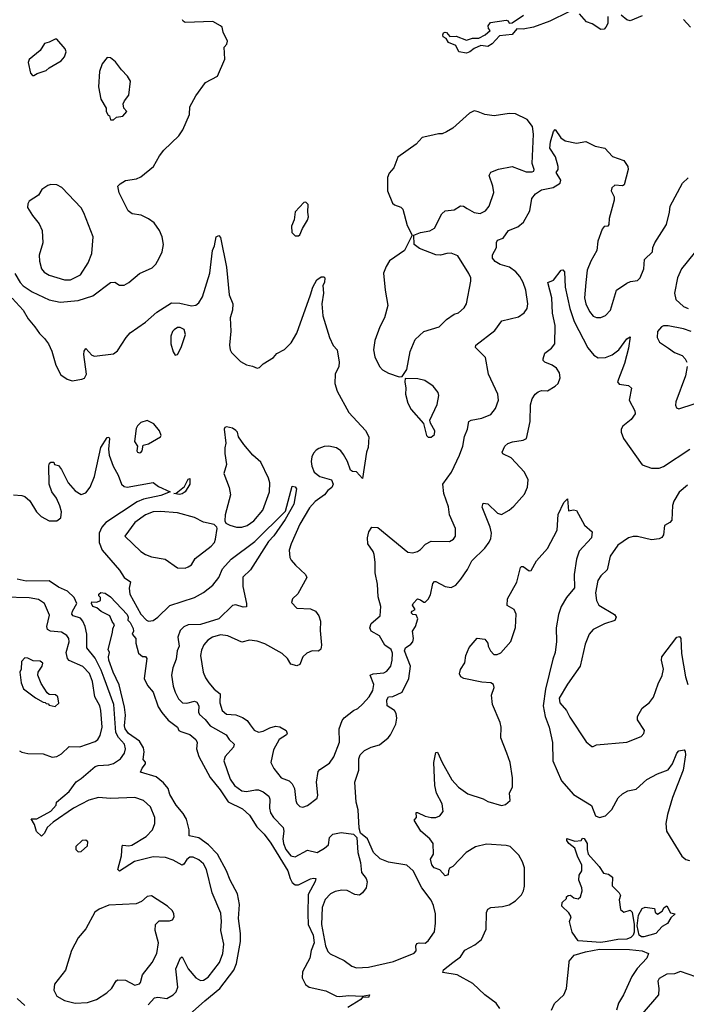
# Model space of a CAD drawing. Extents: x 1550320 to 1685906, y 509093 to 640511.
# Tile 484 of 532: x 1613882 to 1618243, y 627722 to 634165. Entities that reach past the tile are written whole.
import ezdxf

# ---------------------------------------------------------------- set-up
doc = ezdxf.new("R2010")
doc.units = 0

msp = doc.modelspace()

# ---------------------------------------------------------------- linework, layer by layer
at = {"layer": '0CON20XD'}
for points in [[(1617475, 634216.7), (1617350, 634155), (1617244.3, 634115.7), (1617175, 634102.9), (1617135, 634105.4), (1617103, 634067), (1617021.8, 634058.2), (1616973, 634007), (1616945, 633990), (1616900, 633995), (1616855, 633975.8), (1616826.2, 633955), (1616804.5, 633945.5), (1616754.6, 633954.6), (1616736.2, 633995), (1616687.5, 634015), (1616671.7, 634041.7), (1616653.6, 634053.6), (1616650, 634065), (1616655, 634078.1), (1616665, 634083.1), (1616675, 634080), (1616695.9, 634055.9), (1616737.9, 634057.9), (1616805, 634030), (1616845, 634044.3), (1616885, 634044.4), (1616926.7, 634065), (1616960, 634095), (1616948.3, 634108.3), (1616947.5, 634125), (1616963, 634147), (1617065, 634162.5), (1617078.3, 634158.3), (1617085, 634142.5), (1617105, 634144), (1617177.5, 634195)], [(1617730, 634185), (1617729.3, 634140.7), (1617716.7, 634115), (1617705, 634103.8), (1617685, 634100), (1617628.3, 634138.3), (1617591.1, 634151.1), (1617545, 634203.3)], [(1617955, 634190.8), (1617875, 634158), (1617853.3, 634163.3), (1617817.5, 634195)], [(1613849.7, 632505), (1613884.7, 632445), (1613905, 632423.9), (1613964.3, 632384.3), (1614075, 632332.7), (1614146.8, 632316.8), (1614265, 632327.5), (1614361.3, 632358.7), (1614475, 632445.8), (1614505, 632447.5), (1614535, 632428), (1614565, 632428.6), (1614595, 632445.6), (1614665.4, 632504.6), (1614749.6, 632540.4), (1614772.3, 632565), (1614795.3, 632604.7), (1614813.6, 632645), (1614822.2, 632695), (1614814.5, 632744.5), (1614796.9, 632785), (1614761.4, 632835), (1614725, 632862.9), (1614677.5, 632885), (1614617.5, 632895), (1614591.2, 632915), (1614532.1, 633032.1), (1614524.2, 633075.8), (1614538.3, 633091.7), (1614575, 633112.5), (1614646.1, 633123.9), (1614675, 633135.8), (1614758, 633205), (1614795.6, 633274.4), (1614825, 633312), (1614924.2, 633405), (1614949.2, 633445), (1614993.8, 633545), (1614996, 633595), (1615035, 633667.5), (1615097, 633753), (1615176.2, 633795), (1615223.6, 633906.4), (1615220, 633985), (1615238, 634005), (1615241.2, 634025), (1615212.2, 634082.2), (1615205.7, 634115), (1615196, 634125), (1615145, 634152.9), (1614965, 634146), (1614952, 634155), (1614948, 634165)], [(1618271.2, 634115), (1618225, 634166)], [(1613975, 633800), (1613996.1, 633813.9), (1614055, 633832), (1614075, 633850), (1614154.1, 633895.9), (1614175, 633922.5), (1614186.7, 633955), (1614180, 633975), (1614125, 634036.7), (1614113, 634037), (1614075, 634017.5), (1614045, 634010), (1614015.9, 633964.1), (1613943.3, 633905), (1613937.5, 633885), (1613952.5, 633815), (1613965, 633800), (1613975, 633800)], [(1614495, 633510), (1614515, 633527.5), (1614557, 633533), (1614582.5, 633565), (1614562.5, 633585), (1614560, 633615), (1614567.5, 633635), (1614595, 633670), (1614607, 633763), (1614587.5, 633795), (1614547, 633837), (1614509.5, 633889.5), (1614475.9, 633915.9), (1614455, 633916.7), (1614421.2, 633875), (1614403.3, 633825), (1614396.7, 633725), (1614413.3, 633645), (1614447.5, 633585), (1614447.5, 633565), (1614460.7, 633540.7), (1614470, 633535), (1614475, 633510), (1614495, 633510)], [(1616365, 631827.5), (1616385, 631830), (1616413.9, 631876.1), (1616435.8, 631994.2), (1616468.3, 632071.7), (1616525, 632125.8), (1616625.4, 632154.6), (1616675, 632202.5), (1616725, 632238), (1616752.3, 632247.7), (1616789.7, 632280.3), (1616804.3, 632305), (1616832.9, 632455), (1616832.5, 632475), (1616821.4, 632505), (1616749.1, 632619.1), (1616705, 632637.5), (1616675.9, 632635.9), (1616635, 632623.1), (1616605, 632625.6), (1616498, 632668), (1616462.5, 632695), (1616460, 632755), (1616505, 632772.5), (1616565, 632782.5), (1616595, 632800.8), (1616643.3, 632895), (1616665, 632914.3), (1616725, 632921.8), (1616765, 632946.4), (1616785, 632944.4), (1616808.9, 632928.9), (1616855, 632903.8), (1616895, 632897.3), (1616928.6, 632915), (1616954.4, 632945), (1616983.1, 633035), (1616976.5, 633076.5), (1616954, 633145), (1616965, 633166.2), (1617015, 633186.7), (1617105, 633204.3), (1617195, 633170), (1617235, 633169.2), (1617245.6, 633174.4), (1617247.8, 633185), (1617233.9, 633225), (1617244.6, 633415), (1617236.5, 633466.5), (1617201.9, 633511.9), (1617125, 633549.2), (1617085, 633551.1), (1616985.7, 633535.7), (1616925, 633544), (1616882.5, 633562.5), (1616855, 633567.5), (1616825, 633552.5), (1616715, 633455.8), (1616675, 633431.4), (1616645, 633417.5), (1616622.3, 633417.7), (1616565, 633404), (1616515, 633394), (1616475, 633351.2), (1616356.7, 633265), (1616330, 633195), (1616299.5, 633160.5), (1616287.3, 633132.7), (1616289.2, 633045), (1616322, 632965), (1616333.1, 632953.1), (1616375, 632939.2), (1616388, 632925), (1616417.9, 632817.9), (1616450, 632755), (1616398.8, 632655), (1616302.5, 632587.5), (1616279.3, 632550.7), (1616263.1, 632506.9), (1616272.2, 632395), (1616291.4, 632295), (1616268.6, 632215), (1616238.9, 632155), (1616205.4, 632065), (1616196.4, 632005), (1616205, 631960), (1616236, 631895), (1616255, 631874.2), (1616295, 631851.2), (1616365, 631827.5)], [(1613832.8, 632342.8), (1613904.6, 632265), (1613938.5, 632208.5), (1613980.4, 632155), (1614010.7, 632110.7), (1614045, 632080), (1614070, 632045), (1614091.5, 631995), (1614117.5, 631905), (1614150.5, 631840.5), (1614192.3, 631812.3), (1614225, 631801.2), (1614287.5, 631812.5), (1614305, 631820), (1614318, 631845), (1614301.9, 631975), (1614304.5, 631995.5), (1614315, 632012.5), (1614355, 631970), (1614372.3, 631962.3), (1614495, 631978.8), (1614522.3, 631997.7), (1614577.5, 632085), (1614605, 632115.8), (1614704.3, 632185.7), (1614779.7, 632250.3), (1614875, 632313.3), (1614930.7, 632310.7), (1615005, 632293.3), (1615035, 632296.7), (1615055, 632313.3), (1615077.6, 632352.4), (1615125.7, 632505.7), (1615144, 632655), (1615156.2, 632685), (1615167.5, 632745), (1615185, 632752.5), (1615195, 632740), (1615235.5, 632545), (1615253.5, 632365), (1615276, 632305), (1615274, 632265), (1615260, 632215), (1615264.1, 632125.9), (1615254, 632035), (1615258, 632005), (1615267.3, 631987.3), (1615327.7, 631927.7), (1615365, 631906.2), (1615405, 631898.8), (1615435, 631883.8), (1615450.7, 631889.3), (1615475, 631913.3), (1615542.5, 631955), (1615565, 631980), (1615615, 632006.7), (1615658.8, 632051.2), (1615695.9, 632114.1), (1615785.5, 632365), (1615798.8, 632415), (1615825, 632462), (1615855, 632483.3), (1615871.7, 632481.7), (1615877.5, 632475), (1615876.1, 632446.1), (1615866, 632425), (1615870, 632375), (1615858.8, 632305), (1615866.2, 632226.2), (1615909.4, 632085), (1615933.4, 632033.4), (1615959.2, 632005), (1615972.9, 631925), (1615970.8, 631895), (1615946.7, 631845), (1615943.2, 631785), (1615958.5, 631735), (1616035.6, 631595), (1616145, 631477.5), (1616166.2, 631435), (1616162.5, 631365), (1616151.2, 631335), (1616125, 631162.5), (1616086.1, 631206.1), (1616058.3, 631208.3), (1616047, 631217), (1616026, 631275), (1616000.9, 631320.9), (1615982, 631345), (1615955, 631364.3), (1615905, 631374.4), (1615875, 631371.9), (1615840.2, 631359.8), (1615821.4, 631348.6), (1615805, 631328), (1615793.6, 631305), (1615789.1, 631275), (1615793.1, 631243.1), (1615808.6, 631205), (1615845, 631175.7), (1615922.5, 631155), (1615933.8, 631125), (1615923.8, 631105), (1615898, 631085), (1615875.7, 631055), (1615815, 631012.7), (1615778.5, 630971.5), (1615715, 630864.2), (1615657.1, 630735), (1615645.8, 630695), (1615650, 630645), (1615659.1, 630629.1), (1615685.8, 630595), (1615752.9, 630535), (1615760, 630515), (1615701.7, 630408.3), (1615666, 630375), (1615660.5, 630350.5), (1615695, 630314.2), (1615785, 630310.8), (1615818, 630295), (1615839.2, 630265), (1615849.1, 630229.1), (1615848.8, 630168.8), (1615857, 630073), (1615853.2, 630046.8), (1615837, 630033), (1615795, 630034.4), (1615760.2, 630019.8), (1615734.2, 629995), (1615715, 629946.2), (1615695, 629938.1), (1615655, 629947.5), (1615633.1, 629985), (1615598.7, 630018.7), (1615485, 630080.5), (1615435, 630097.9), (1615385, 630104.6), (1615335, 630091.1), (1615243.1, 630133.1), (1615195, 630140.9), (1615143.5, 630125), (1615113.5, 630105), (1615085.9, 630074.1), (1615070.8, 630039.2), (1615065.2, 630005), (1615083.3, 629895), (1615098.2, 629858.2), (1615120.4, 629825), (1615154.8, 629784.8), (1615193.8, 629755), (1615192.4, 629695), (1615206.9, 629645), (1615235, 629621.3), (1615295, 629616.5), (1615340.1, 629600.1), (1615369.3, 629579.3), (1615390.4, 629550.4), (1615415, 629517.1), (1615443.9, 629503.9), (1615475, 629509.6), (1615517.6, 629532.4), (1615555, 629541.5), (1615585, 629537.1), (1615625.4, 629515), (1615632.9, 629495), (1615628.2, 629485), (1615580.5, 629455), (1615541.9, 629388.1), (1615525.7, 629305), (1615544.4, 629265), (1615593.1, 629205), (1615644.1, 629184.1), (1615665.5, 629165), (1615680.5, 629135), (1615688.1, 629055), (1615695, 629036.7), (1615715, 629015.8), (1615735, 629011.4), (1615765, 629022.9), (1615827.7, 629072.3), (1615832, 629092), (1615824.4, 629175), (1615834.4, 629245), (1615845, 629258.6), (1615909.8, 629300.2), (1615937.8, 629342.2), (1615975, 629436.7), (1615973.2, 629525), (1615991.4, 629578.6), (1616005, 629597.5), (1616065.9, 629644.1), (1616095, 629658), (1616125, 629685.7), (1616168.9, 629735), (1616193.3, 629775), (1616199.1, 629815), (1616174.6, 629875.4), (1616195, 629884.5), (1616265, 629891.8), (1616285, 629901.2), (1616310.8, 629935), (1616319.7, 629975), (1616320.5, 630020.5), (1616313, 630043), (1616271.8, 630071.8), (1616235, 630132.5), (1616181.4, 630165), (1616171.9, 630185), (1616182, 630215), (1616240.8, 630265), (1616245.5, 630324.5), (1616228, 630388), (1616222, 630472), (1616207.8, 630545), (1616208.2, 630615), (1616200.4, 630665), (1616194.4, 630685), (1616160.6, 630735), (1616158.1, 630775), (1616165.9, 630814.1), (1616186.1, 630843.9), (1616225, 630842), (1616421.1, 630681.1), (1616455, 630675.7), (1616485, 630684.3), (1616505, 630697.5), (1616536.2, 630733.8), (1616575, 630752.2), (1616695, 630751.2), (1616720, 630765), (1616733.3, 630785), (1616733.3, 630835), (1616694.2, 630925), (1616686.8, 630976.8), (1616656.4, 631065), (1616650.9, 631125), (1616706.9, 631205), (1616759.4, 631315), (1616781.1, 631375), (1616792.7, 631437.3), (1616812.7, 631485), (1616819.4, 631535), (1616835, 631545.5), (1616905, 631556.9), (1616965, 631581.2), (1616995, 631620), (1617014.2, 631675), (1617010, 631715), (1616950, 631845), (1616929.2, 631955), (1616879.2, 632005), (1616865, 632020), (1616866, 632035), (1616989.7, 632130.3), (1617035.6, 632194.4), (1617145, 632220), (1617182.6, 632247.4), (1617201.4, 632275), (1617206.7, 632305), (1617194.4, 632395), (1617176.2, 632445), (1617153.6, 632485), (1617128.1, 632515), (1617087.5, 632545), (1617025, 632563.8), (1616991.7, 632581.7), (1616975.5, 632605), (1616974.6, 632625.4), (1617000.8, 632675), (1617002.2, 632707.8), (1617008.6, 632721.4), (1617045, 632736.2), (1617080, 632785), (1617140.9, 632809.1), (1617179.1, 632840.9), (1617220, 632915), (1617232.2, 632995), (1617255.6, 633025), (1617295, 633051.3), (1617372.2, 633067.8), (1617417.1, 633095), (1617421.4, 633115), (1617392, 633165), (1617405.8, 633184.2), (1617405.9, 633204.1), (1617387.3, 633267.3), (1617350.4, 633325), (1617355, 633366.2), (1617375, 633433.8), (1617385, 633445.4), (1617421.5, 633391.5), (1617451.5, 633371.5), (1617525, 633357.5), (1617585, 633368.4), (1617648, 633338), (1617711.1, 633325), (1617760.8, 633270.8), (1617835, 633243.5), (1617860.4, 633205), (1617862.5, 633185), (1617837.1, 633085), (1617825, 633078.6), (1617775, 633082.5), (1617755.6, 633064.4), (1617752.5, 633045), (1617771.4, 633005), (1617771.4, 632985), (1617738.8, 632865), (1617736.7, 632825), (1617730, 632815), (1617705, 632811.2), (1617691.9, 632795), (1617664.2, 632715), (1617658.9, 632655), (1617618.5, 632585), (1617594.6, 632525), (1617586.2, 632445)], [(1617586.2, 632445), (1617576.8, 632345), (1617585.4, 632305), (1617610.5, 632255), (1617635, 632225.8), (1617655, 632215.8), (1617684.2, 632215.8), (1617715, 632230), (1617747.1, 632265), (1617787.5, 632395), (1617855, 632440.6), (1617878.9, 632451.1), (1617925, 632458.9), (1617942.3, 632475), (1617964.5, 632535), (1617970, 632595), (1618022, 632645), (1618023.3, 632675), (1618036.7, 632705), (1618113.2, 632825), (1618133.5, 632905), (1618136.7, 632945), (1618218, 633095), (1618255, 633130)], [(1614215, 632462.5), (1614279.1, 632495), (1614329.6, 632575), (1614353.9, 632636.1), (1614363.1, 632745), (1614301.2, 632901.2), (1614283.1, 632933.1), (1614157.9, 633067.9), (1614125, 633083.8), (1614085, 633086.2), (1614065, 633080), (1614025.9, 633054.1), (1614004.2, 633015.8), (1613945, 632977.8), (1613935, 632960), (1613933.8, 632935), (1613965, 632884.2), (1614009.3, 632829.3), (1614028.2, 632785), (1614032.9, 632705), (1614008.9, 632625), (1614011.1, 632585), (1614024.4, 632535), (1614042.8, 632512.8), (1614074.1, 632494.1), (1614175, 632463.5), (1614215, 632462.5)], [(1615705, 632750), (1615715, 632757.5), (1615731.7, 632798.3), (1615765, 632852.5), (1615771.2, 632875), (1615766.7, 632905), (1615770, 632955), (1615755, 632970), (1615741.7, 632968.3), (1615685, 632907.5), (1615676.7, 632855), (1615661.2, 632815), (1615661.7, 632771.7), (1615685, 632750), (1615705, 632750)], [(1618295, 632637.8), (1618211.8, 632535), (1618186.2, 632475), (1618165.5, 632375), (1618175.6, 632335), (1618225, 632288.2), (1618255, 632274.6)], [(1614493.9, 631243.9), (1614525.5, 631185), (1614547.8, 631125), (1614565, 631109.5), (1614585, 631106.2), (1614755, 631137.5), (1614790.8, 631110.8), (1614867.5, 631075), (1614805, 631050.7), (1614692.1, 631027.9), (1614649.9, 631010.1), (1614445.9, 630875), (1614419.2, 630845), (1614402.3, 630805), (1614402, 630745), (1614421.4, 630695), (1614533.9, 630563.9), (1614565, 630515.6), (1614606.1, 630486.1), (1614597.3, 630445), (1614601.9, 630405), (1614674.8, 630275), (1614710.6, 630235), (1614725, 630230.3), (1614755, 630234.7), (1614785, 630255.3), (1614865, 630331.2), (1615025, 630383.2), (1615085, 630416.2), (1615145, 630464.6), (1615184.7, 630515), (1615209.1, 630570.9), (1615264.8, 630635.2), (1615420.3, 630749.7), (1615620.9, 630949.1), (1615665, 631112.5), (1615685, 631108), (1615692.5, 631095), (1615675.3, 630995), (1615618.7, 630895), (1615545, 630788), (1615509.2, 630750.8), (1615392, 630565), (1615342.7, 630517.3), (1615342.7, 630457.3), (1615366.9, 630345), (1615365, 630324), (1615345, 630321.1), (1615295, 630337.1), (1615275, 630332.9), (1615184.3, 630245.7), (1615065, 630208), (1614985, 630205.8), (1614955, 630192.7), (1614932.5, 630167.5), (1614917.1, 630125), (1614924.3, 630065.7), (1614912.3, 630035), (1614905, 629980), (1614883.5, 629925), (1614875.6, 629875), (1614885.4, 629805), (1614898.5, 629765), (1614921.2, 629721.2), (1614946.2, 629695), (1614975, 629691.8), (1615025, 629706.9), (1615040.2, 629700.2), (1615054.4, 629675), (1615052.5, 629635), (1615058.7, 629618.7), (1615095, 629586.9), (1615129.1, 629545), (1615232.9, 629485), (1615252.5, 629455), (1615284.3, 629425), (1615281.9, 629405), (1615226.9, 629345), (1615216.9, 629315), (1615258, 629195), (1615287.9, 629155), (1615335, 629119.6), (1615365, 629114.6), (1615425, 629126.9), (1615445, 629125.4), (1615475, 629113.1), (1615511.5, 629085), (1615517.5, 629065), (1615516.2, 629005), (1615523.8, 628975), (1615541.5, 628945), (1615605, 628880), (1615610.9, 628855), (1615604, 628805), (1615607.2, 628775), (1615624.2, 628735), (1615655, 628693.8), (1615685, 628686.5), (1615765, 628730), (1615827.5, 628715), (1615875.9, 628744.1), (1615903.1, 628765), (1615908.1, 628815), (1615930, 628835), (1615985, 628847.1), (1616066.1, 628836.1), (1616086.7, 628815), (1616094.2, 628715), (1616111.3, 628651.3), (1616117.5, 628585), (1616148.5, 628545), (1616156.3, 628523.7), (1616147.9, 628485), (1616125, 628451.5), (1616105, 628437.7), (1616075, 628440.4), (1616025, 628467.3), (1615990.3, 628469.7), (1615945, 628459.6), (1615915.8, 628445), (1615880.8, 628409.2), (1615861.8, 628355), (1615856.1, 628245), (1615883.2, 628105), (1615897.5, 628067.5), (1615912.5, 628052.5), (1616005, 628008.1), (1616055, 627972.5), (1616085, 627960.8), (1616164, 627966), (1616327.1, 628002.9), (1616463.8, 628056.2), (1616476.7, 628073.3), (1616473.9, 628106.1), (1616479.2, 628120.8), (1616494.7, 628125.3), (1616535, 628122.5), (1616555, 628138.9), (1616595, 628196.7), (1616602.8, 628252.8), (1616601.6, 628315), (1616589.8, 628369.8), (1616574.7, 628404.7), (1616513.8, 628485), (1616456.9, 628595), (1616415, 628632.5), (1616295, 628651.5), (1616240, 628675), (1616196.8, 628716.8), (1616158, 628805), (1616112.3, 628842.3), (1616102, 628875), (1616095.6, 628995), (1616083.6, 629045), (1616073.6, 629175), (1616101.4, 629255), (1616100.3, 629329.7), (1616110, 629355), (1616137.6, 629382.4), (1616182.5, 629405), (1616235, 629420), (1616292.5, 629465), (1616308.9, 629485), (1616342.9, 629555), (1616350, 629595), (1616345.5, 629625), (1616333.1, 629645), (1616286.2, 629675), (1616283, 629715), (1616295, 629734.5), (1616323, 629737), (1616385.4, 629764.6), (1616427.1, 629855), (1616438.2, 629935), (1616399.5, 630035), (1616406.4, 630055), (1616441.5, 630078.5), (1616454.8, 630095.2), (1616459.1, 630115), (1616452.2, 630165), (1616471.2, 630195), (1616486.7, 630245), (1616475, 630270), (1616455, 630272.5), (1616443.3, 630285), (1616450, 630295), (1616470, 630305), (1616452.5, 630335), (1616456.7, 630345), (1616483.6, 630376.4), (1616505, 630370), (1616525, 630353.3), (1616535, 630354), (1616555, 630374), (1616568.9, 630401.1), (1616584.4, 630475), (1616595, 630488), (1616605, 630489.2), (1616665, 630455.6), (1616705, 630449.2), (1616735, 630464), (1616768.1, 630505), (1616811.9, 630568.1), (1616840.5, 630625), (1616925, 630708.1), (1616954.1, 630745.9), (1616965, 630771.2), (1616968.2, 630805), (1616960.5, 630845), (1616907.5, 630975), (1616915, 631002.5), (1616945, 630997.3), (1617007.1, 630935), (1617035, 630928.1), (1617085, 630955.8), (1617115, 630982), (1617185, 631061.2), (1617205, 631106.7), (1617208.9, 631155), (1617184.4, 631205), (1617097.4, 631297.4), (1617043.3, 631323.3), (1617038, 631335), (1617056, 631375), (1617075, 631392.5), (1617106.8, 631403.2), (1617177, 631413), (1617198.8, 631425), (1617220.8, 631535), (1617224.4, 631645), (1617235.5, 631684.5), (1617254, 631715), (1617275, 631730.8), (1617295, 631738.1), (1617335, 631737.1), (1617385, 631766), (1617405.8, 631785), (1617418.7, 631821.3), (1617414.4, 631855), (1617394, 631884), (1617365, 631904.5), (1617316.7, 631925), (1617307.5, 631935), (1617307.5, 631945), (1617317.7, 631982.3), (1617361.2, 632015), (1617383.8, 632045), (1617385.6, 632165), (1617368.9, 632245), (1617363.6, 632345), (1617337.5, 632445), (1617375, 632460), (1617425, 632526.2), (1617435, 632528.8), (1617445.6, 632515), (1617451.5, 632415), (1617480.8, 632275), (1617510.1, 632190.1), (1617598.2, 632018.2), (1617638.8, 631968.8), (1617667.3, 631952.7), (1617715, 631954), (1617758.7, 631971.3), (1617800.8, 632005), (1617855, 632076.7), (1617875, 632090), (1617864.2, 632015), (1617838.1, 631915), (1617792.5, 631795), (1617805, 631780), (1617865, 631771.2), (1617883.8, 631755), (1617870, 631675), (1617905.8, 631605), (1617908, 631585), (1617882.1, 631547.9), (1617828.8, 631505), (1617816.2, 631485), (1617816.1, 631466.1), (1617832.5, 631425), (1617955, 631253.3), (1618015, 631231.4), (1618065, 631230), (1618095, 631240.6), (1618266.7, 631355)], [(1614899.3, 631969.3), (1614915, 631973.3), (1614939.4, 632020.6), (1614967.1, 632105), (1614958.8, 632138.8), (1614931.7, 632151.7), (1614915, 632150), (1614893.4, 632136.6), (1614882.5, 632125), (1614871.9, 632095), (1614871.9, 632045), (1614885, 631992.5), (1614899.3, 631969.3)], [(1618275.9, 632124.1), (1618225, 632141.9), (1618125, 632161.9), (1618095, 632161.4), (1618081.2, 632155), (1618054.3, 632125), (1618052, 632085), (1618068.8, 632055), (1618126.7, 632015), (1618165, 631988), (1618216.8, 631966.8), (1618236.6, 631946.6), (1618245.7, 631925)], [(1618248.9, 631895), (1618237.5, 631835), (1618174.3, 631665), (1618172.7, 631642.7), (1618180, 631625), (1618195, 631618), (1618295, 631652.2)], [(1616555, 631433.3), (1616575, 631433.5), (1616595, 631451.4), (1616597.7, 631475), (1616570, 631525), (1616566.2, 631545), (1616612.6, 631647.4), (1616624.2, 631705), (1616620, 631725), (1616587.6, 631767.6), (1616533.6, 631803.6), (1616485.9, 631815.9), (1616405, 631817.5), (1616400.8, 631795), (1616409.2, 631755), (1616406, 631715), (1616422, 631655), (1616443.3, 631615), (1616523.6, 631523.6), (1616543.7, 631443.7), (1616555, 631433.3)], [(1614665, 631330), (1614675, 631333.3), (1614683.3, 631345), (1614690, 631380), (1614725, 631388.8), (1614802.5, 631435), (1614806.7, 631445), (1614797.5, 631475), (1614759.7, 631519.7), (1614715, 631542), (1614675, 631530), (1614652.1, 631507.9), (1614645, 631490), (1614633.8, 631405), (1614653.3, 631375), (1614647.5, 631345), (1614652.5, 631335), (1614665, 631330)], [(1615335, 630843.5), (1615370, 630855), (1615413.3, 630885), (1615473.8, 630955), (1615517.1, 631075), (1615518.9, 631135), (1615510.5, 631165), (1615460.3, 631270.3), (1615408, 631315), (1615348, 631385), (1615312.5, 631435), (1615306.2, 631465), (1615295, 631477.5), (1615275, 631492.5), (1615235, 631500), (1615225, 631497.5), (1615220, 631485), (1615231.2, 631395), (1615223.6, 631363.6), (1615223.6, 631326.4), (1615234, 631255), (1615217.1, 631195), (1615251.9, 631105), (1615261.5, 631055), (1615226, 630925), (1615223.3, 630885), (1615231.7, 630871.7), (1615257.7, 630857.7), (1615300, 630845), (1615335, 630843.5)], [(1613842.5, 631055), (1613895, 631052.7), (1613915.4, 631045.4), (1613947.3, 631017.3), (1613991.8, 630945), (1614021.9, 630915), (1614075, 630886.2), (1614125, 630885.4), (1614151.5, 630905), (1614154.6, 630945), (1614145.5, 630985), (1614122.2, 631035), (1614093.3, 631075), (1614075.7, 631125), (1614072, 631245), (1614077, 631263), (1614085, 631270), (1614105, 631270), (1614110, 631255), (1614135, 631247.5), (1614155, 631222), (1614199.5, 631135), (1614245, 631081.1), (1614285, 631057.8), (1614315, 631068.1), (1614344, 631106), (1614370.4, 631175), (1614412, 631365), (1614455, 631431.2), (1614465, 631433.3), (1614470, 631425), (1614464, 631355), (1614467.2, 631315), (1614493.9, 631243.9)], [(1614927.9, 631057.9), (1614890, 631065), (1614905, 631066.7), (1614959.2, 631110.8), (1614985, 631158.8), (1614995, 631162.5), (1614995.8, 631125), (1614964, 631075), (1614945, 631061.8), (1614927.9, 631057.9)], [(1618250.7, 631119.3), (1618195.6, 631074.4), (1618161.2, 631015), (1618153.2, 630986.8), (1618148.8, 630891.2), (1618135.8, 630874.2), (1618100, 630855), (1618094.2, 630795), (1618084.2, 630775.8), (1618065, 630767.5), (1618015, 630762.5), (1617925, 630784.4), (1617895, 630784.4), (1617865, 630775.6), (1617795, 630725.6), (1617744.6, 630655), (1617725.6, 630565), (1617683.1, 630525), (1617664.4, 630495), (1617650, 630415), (1617655.5, 630365.5), (1617671.4, 630335), (1617772.6, 630272.6), (1617784.3, 630255), (1617775.4, 630234.6), (1617707.3, 630212.7), (1617634.7, 630175.3), (1617606.7, 630145), (1617581.7, 630078.3), (1617549.1, 629935), (1617465, 629816.9), (1617411.2, 629725), (1617416.9, 629695), (1617460.5, 629645), (1617481.5, 629601.5), (1617588.8, 629438.8), (1617625, 629410), (1617635, 629410), (1617655, 629420), (1617855, 629438), (1617947.5, 629475), (1617966.2, 629495), (1617968.8, 629515), (1617923.2, 629583.2), (1617923.1, 629605), (1617955, 629660), (1618003.2, 629696.8), (1618028.3, 629731.7), (1618060.2, 629819.8), (1618085.5, 629874.5), (1618094.2, 629915), (1618082, 629975), (1618084, 629995), (1618181.2, 630125), (1618198.3, 630128.3), (1618206.9, 630116.9), (1618212.4, 630017.6), (1618237.9, 629865), (1618253.5, 629815)], [(1617022.5, 627695), (1616998.9, 627728.9), (1616925, 627785.5), (1616847.6, 627857.6), (1616745, 627914.4), (1616650, 627930), (1616655, 627947.5), (1616715, 627996.9), (1616766.6, 628033.4), (1616795, 628076.7), (1616858.8, 628111.2), (1616903.6, 628146.4), (1616933.3, 628215), (1616936.5, 628323.5), (1616944.5, 628345.5), (1616964.5, 628355.5), (1617041.7, 628361.7), (1617085, 628374.4), (1617125, 628398.9), (1617165, 628438.1), (1617178.2, 628465), (1617184, 628495), (1617184.8, 628615), (1617172.5, 628655), (1617148.3, 628698.3), (1617090, 628755), (1617065, 628762.5), (1616935, 628769.7), (1616865, 628752), (1616804, 628716), (1616715, 628623.3), (1616695, 628612.5), (1616686.7, 628595), (1616685, 628570), (1616665, 628562.5), (1616631.4, 628601.4), (1616594.2, 628615), (1616577.8, 628635), (1616568.8, 628671.2), (1616590, 628705), (1616586.2, 628775), (1616566.2, 628805), (1616506, 628855), (1616462.5, 628927.5), (1616477.5, 628945), (1616475, 628976.7), (1616485, 628977.5), (1616535, 628953.3), (1616575, 628944), (1616604.2, 628944.2), (1616631.2, 628955), (1616652, 628985), (1616645.8, 629035), (1616609.2, 629105), (1616598, 629155), (1616591.9, 629305), (1616605, 629370), (1616615, 629372.5), (1616645.7, 629305), (1616710.2, 629190.2), (1616753.4, 629143.4), (1616815, 629100.5), (1616915, 629067.1), (1616945, 629049.2), (1617035, 629024.2), (1617061.2, 629028.8), (1617090, 629055), (1617087.3, 629105), (1617105.6, 629145.6), (1617106.1, 629203.9), (1617091.9, 629305), (1617069.8, 629365), (1617029.3, 629465), (1617031.3, 629535), (1617025.3, 629565.3), (1616975.7, 629685), (1616969.4, 629745), (1616986, 629795), (1616981.2, 629815), (1616965, 629825.6), (1616905, 629830), (1616786.7, 629855), (1616768.8, 629865), (1616758.8, 629885), (1616766.4, 629913.6), (1616793.9, 629956.1), (1616800, 630005), (1616822.3, 630057.7), (1616875, 630117.5), (1616925, 630112.5), (1616943.8, 630085), (1616946.2, 630065), (1616961.2, 630035), (1616985, 630011.2), (1617005, 630011.2), (1617028.8, 630021.2), (1617095, 630096.2), (1617125, 630187.5), (1617130, 630275), (1617117.5, 630305), (1617072, 630332), (1617073.8, 630375), (1617133.8, 630485), (1617158.8, 630581.2), (1617165, 630587.5), (1617175, 630586.2), (1617215, 630558), (1617228.8, 630561.2), (1617264, 630625), (1617335.7, 630704.3), (1617398.6, 630825), (1617405, 630927.5), (1617442, 631005), (1617465, 631030), (1617471.7, 630951.7), (1617505, 630957.5), (1617525, 630952.5), (1617577.8, 630857.8), (1617627.5, 630815), (1617622.5, 630775), (1617543.3, 630686.7), (1617524.3, 630635.7), (1617510, 630535), (1617512.6, 630447.4), (1617458.9, 630385), (1617424, 630326), (1617406.8, 630273.2), (1617391.5, 630185), (1617393.7, 630096.3), (1617385.5, 630025), (1617369.8, 629980.2), (1617322.5, 629785), (1617307.3, 629675), (1617318.9, 629605), (1617345.3, 629535), (1617366.8, 629435), (1617370.3, 629315), (1617427.1, 629185), (1617505.6, 629095), (1617622.6, 629022.6), (1617650, 628955), (1617675, 628944.4), (1617715, 628956), (1617755, 628996.2), (1617797, 629073), (1617825, 629100), (1617861.7, 629118.3), (1617915, 629131.2), (1617985.8, 629194.2), (1618055, 629230.8), (1618125, 629257.1), (1618152.5, 629295), (1618181.4, 629365), (1618195, 629381.2), (1618228.3, 629388.3), (1618236.8, 629376.8), (1618238.1, 629355), (1618222.7, 629255), (1618152.3, 629075), (1618121.3, 628965), (1618110.3, 628905), (1618112.9, 628855), (1618215, 628691.2), (1618240.5, 628670.5), (1618263.7, 628663.7)], [(1614965, 630577.1), (1614985, 630584), (1615005, 630598.8), (1615031.1, 630638.9), (1615135, 630720.8), (1615155.8, 630745), (1615164, 630765), (1615173.3, 630835), (1615172.5, 630845), (1615155, 630861.2), (1615085, 630877.5), (1615025, 630906.9), (1614915, 630937.3), (1614803.4, 630946.6), (1614755, 630943.8), (1614705.8, 630925), (1614634.3, 630875), (1614568.8, 630785), (1614675, 630685.7), (1614705, 630665.6), (1614745, 630649.4), (1614833.8, 630635), (1614915, 630579.2), (1614965, 630577.1)], [(1614721.7, 627718.3), (1614765, 627765.6), (1614785, 627768.9), (1614845, 627760.8), (1614885, 627784.2), (1614905.3, 627804.7), (1614917.5, 627835), (1614902.5, 627955), (1614935, 628026), (1614945, 628033.8), (1614984.4, 627954.4), (1615035, 627895.5), (1615065, 627877.5), (1615085, 627880), (1615115, 627899.5), (1615188.5, 627995), (1615211.5, 628055), (1615217.5, 628115), (1615198.7, 628205), (1615203.3, 628265), (1615198.5, 628318.5), (1615141.2, 628451.2), (1615104.6, 628605), (1615085, 628640.6), (1615055, 628668.5), (1615016.7, 628685), (1614995, 628684.4), (1614975, 628670.8), (1614955, 628639.2), (1614945, 628633.1), (1614886.1, 628666.1), (1614835, 628684.1), (1614755, 628687.4), (1614633.5, 628656.5), (1614534.1, 628594.1), (1614524.4, 628605), (1614548.5, 628695), (1614551.4, 628758.6), (1614556.9, 628763.1), (1614595, 628759.7), (1614615.7, 628764.3), (1614709.9, 628820.1), (1614750.5, 628865), (1614765.6, 628905), (1614765.6, 628945), (1614738.6, 629015), (1614692, 629055), (1614635, 629074.6), (1614475, 629069.7), (1614396.7, 629076.7), (1614335, 629058.8), (1614235, 629006.7), (1614100.8, 628915), (1614061.1, 628878.9), (1614045, 628842.5), (1614025, 628822.5), (1613992.9, 628852.9), (1613979.4, 628899.4), (1613957.5, 628935), (1613995, 628935.8), (1614085, 628986.4), (1614120, 629025), (1614123.8, 629045), (1614205.2, 629114.8), (1614250.9, 629179.1), (1614285, 629200), (1614375, 629278.5), (1614395, 629286.1), (1614465, 629289.4), (1614495, 629298.8), (1614541, 629329), (1614568.5, 629365), (1614573.8, 629395), (1614566.8, 629425), (1614527.9, 629467.9), (1614511.4, 629501.4), (1614497.6, 629685), (1614435, 629855.5), (1614415, 629909.3), (1614375, 629986.7), (1614320.8, 630055), (1614321.2, 630145), (1614310.3, 630195), (1614295, 630228.6), (1614278.8, 630248.8), (1614231.2, 630265), (1614222.9, 630275), (1614227.3, 630295), (1614255.8, 630345), (1614239.1, 630385), (1614194.6, 630425), (1614135, 630451.4), (1614075, 630494), (1613925, 630490.4), (1613865, 630503.2)], [(1614855, 627533.5), (1615092.2, 627745), (1615190.7, 627825), (1615283.5, 627946.5), (1615301.3, 627988.7), (1615327.6, 628132.4), (1615327.1, 628185), (1615314.2, 628285), (1615320.3, 628375), (1615306.2, 628446.2), (1615258.2, 628535), (1615235, 628595.5), (1615175.3, 628705), (1615116.8, 628766.8), (1615055, 628812.6), (1614990.8, 628825), (1614990.4, 628865), (1614973.3, 628933.3), (1614951.3, 628971.3), (1614904.7, 629025), (1614865, 629094.4), (1614853.1, 629135), (1614822.7, 629172.7), (1614775, 629210.4), (1614671.4, 629241.4), (1614683, 629267), (1614706, 629295), (1614706, 629306), (1614690, 629325), (1614695.3, 629374.7), (1614691.5, 629401.5), (1614665.2, 629445.2), (1614594, 629495), (1614572.4, 629525), (1614566.7, 629545), (1614574.8, 629615), (1614567.6, 629667.6), (1614531.8, 629811.8), (1614493.3, 629896.7), (1614466, 629975), (1614462, 629995), (1614470, 630025), (1614460, 630045), (1614490, 630155), (1614490.7, 630179.3), (1614502.5, 630205), (1614486.2, 630226.2), (1614471.2, 630265), (1614415, 630292.9), (1614387.6, 630317.6), (1614361.4, 630325), (1614351.2, 630345), (1614355, 630356.2), (1614386, 630354), (1614410, 630365), (1614410, 630385), (1614400, 630395), (1614400, 630405), (1614413.6, 630416.4), (1614441.7, 630411.7), (1614475, 630388.8), (1614585, 630273.8), (1614592.5, 630255), (1614590, 630235), (1614605, 630220), (1614625, 630182.5), (1614625.7, 630164.3), (1614617.5, 630145), (1614640.8, 630115), (1614641.2, 630085), (1614659.4, 630019.4), (1614685, 629997.5), (1614705, 629997.5), (1614713.3, 629985), (1614696.7, 629855), (1614718.5, 629808.5), (1614755, 629764.3), (1614789, 629669), (1614811.2, 629631.2), (1614852.4, 629582.4), (1614915, 629535.8), (1614923.8, 629515), (1614936.8, 629506.8), (1614995, 629487.5), (1615034.4, 629455), (1615043.3, 629435), (1615039.1, 629395), (1615053.6, 629345), (1615127.3, 629207.3), (1615193.8, 629125), (1615246.6, 629046.6), (1615340.5, 629000.5), (1615385, 628961.1), (1615433, 628883), (1615482.1, 628835), (1615525, 628776.9), (1615637.1, 628595), (1615650.7, 628545), (1615665, 628519.7), (1615685, 628504.6), (1615705, 628503.9), (1615785, 628543.2), (1615805, 628548.8), (1615818.8, 628545), (1615815.5, 628525), (1615768.6, 628441.4), (1615766.6, 628315), (1615769.1, 628245), (1615801.9, 628175), (1615809, 628125), (1615789.7, 628075), (1615781.2, 628025), (1615732.7, 627935), (1615731.1, 627895), (1615752.6, 627852.6), (1615775.6, 627835.6), (1615885, 627811.4), (1615955.6, 627775.6), (1615975, 627772.5), (1616035, 627780), (1616123.6, 627776.4), (1616170, 627785), (1616165, 627767.5), (1616125, 627770), (1616113.3, 627755), (1616028.3, 627701.8)], [(1613881.7, 629381.7), (1613895, 629372), (1613935.7, 629364.3), (1614035, 629361.4), (1614095, 629340.6), (1614125, 629344.4), (1614155, 629361.9), (1614205, 629408.6), (1614275, 629406.7), (1614375, 629441.1), (1614394, 629456), (1614408.7, 629481.3), (1614420.6, 629535), (1614413.7, 629645), (1614405.3, 629675), (1614373.6, 629735), (1614358.3, 629835), (1614337.8, 629887.8), (1614295, 629933.8), (1614205, 629972.3), (1614194.3, 629984.3), (1614185.2, 630025), (1614206.1, 630095), (1614202.7, 630115), (1614189.4, 630135), (1614155, 630157.7), (1614083.5, 630163.5), (1614063.8, 630173.8), (1614060.2, 630195), (1614077.7, 630267.7), (1614045.2, 630345.2), (1614005, 630371.8), (1613945, 630382.4), (1613775, 630385.8)], [(1614115, 629670), (1614137, 629693), (1614132.5, 629735), (1614116.4, 629746.4), (1614075, 629750), (1614060.7, 629760.7), (1614022.3, 629822.3), (1614000, 629875), (1614003.3, 629895), (1614030, 629935), (1614032.5, 629955), (1614015, 629966.7), (1613970.7, 629970.7), (1613935, 629987.5), (1613915, 629990), (1613893.8, 629965), (1613892.5, 629915), (1613883.8, 629895), (1613891.2, 629825), (1613907.7, 629787.7), (1613985, 629727.5), (1614035, 629700), (1614048.3, 629698.3), (1614055, 629690), (1614068.3, 629688.3), (1614075, 629680), (1614115, 629670)], [(1614265, 628720), (1614285, 628722.5), (1614325, 628760), (1614326.7, 628785), (1614315, 628797.5), (1614290, 628795), (1614250, 628755), (1614250, 628735), (1614265, 628720)], [(1617685, 628126.2), (1617535, 628137.5), (1617497.5, 628195), (1617480, 628265), (1617490, 628295), (1617475, 628320), (1617430, 628365), (1617431.7, 628388.3), (1617460, 628415), (1617460, 628425), (1617470, 628435), (1617485, 628436.7), (1617508.3, 628418.3), (1617535, 628413.3), (1617550, 628425), (1617561.2, 628465), (1617560, 628485), (1617541.2, 628535), (1617543.3, 628566.7), (1617560, 628595), (1617560, 628635), (1617533.3, 628685), (1617513.3, 628745), (1617474.4, 628774.4), (1617461.2, 628795), (1617462.5, 628807.5), (1617515, 628790), (1617555, 628793.8), (1617565, 628810), (1617575, 628807.5), (1617594.2, 628775), (1617594.2, 628735), (1617601.2, 628705), (1617672.5, 628625), (1617700.5, 628580.5), (1617735, 628573.8), (1617760, 628555), (1617758.3, 628498.3), (1617805, 628452.5), (1617813.3, 628435), (1617804.2, 628405), (1617812.6, 628342.6), (1617835, 628326), (1617875, 628337.5), (1617890, 628325), (1617901.4, 628245), (1617902.2, 628195), (1617895.6, 628175), (1617880.8, 628159.2), (1617855, 628148.4), (1617795, 628145.9), (1617725, 628134), (1617685, 628126.2)], [(1614245, 627729.5), (1614325, 627734.5), (1614385, 627754.5), (1614452.7, 627797.3), (1614485, 627827.5), (1614514.1, 627875.9), (1614525, 627883.5), (1614575, 627880), (1614635, 627847.1), (1614665, 627856), (1614672.5, 627865), (1614685.7, 627915), (1614748.9, 627995), (1614778.2, 628055), (1614789.5, 628125), (1614768.1, 628205), (1614771.4, 628245), (1614795, 628268.6), (1614862.3, 628267.7), (1614882.5, 628275), (1614892, 628295), (1614890, 628315), (1614881.2, 628335), (1614848.8, 628365), (1614745, 628431.2), (1614715, 628428.8), (1614678.8, 628395), (1614645, 628379.2), (1614465, 628370.9), (1614401.9, 628345), (1614372.5, 628325), (1614314.5, 628215.5), (1614265, 628158), (1614221.9, 628075), (1614182.2, 627945), (1614109.4, 627855), (1614104.4, 627815), (1614124.2, 627775), (1614175, 627746.4), (1614245, 627729.5)], [(1617965, 628163.9), (1617951.2, 628165), (1617935.5, 628175.5), (1617920.8, 628235), (1617930, 628305), (1617955, 628350), (1617975, 628358.8), (1618035, 628350), (1618040, 628325), (1618055, 628312.5), (1618085, 628332.5), (1618097.5, 628355), (1618115, 628367.5), (1618140.7, 628320.7), (1618170, 628315), (1618141.7, 628288.3), (1618119.3, 628250.7), (1618085, 628232.5), (1618043.3, 628185), (1617965, 628163.9)], [(1617360.8, 627685), (1617381.7, 627728.3), (1617442, 627785), (1617460, 627825), (1617476.2, 627995), (1617477.5, 628005), (1617510, 628045), (1617583.3, 628066.8), (1617675, 628083.9), (1617872.1, 628082.1), (1617955, 628072.5), (1617996.7, 628055), (1617986, 628025), (1617922.6, 627957.4), (1617888, 627905), (1617833.3, 627785), (1617799, 627731), (1617785.6, 627685)], [(1618355.7, 627884.3), (1618205, 627937.1), (1618165, 627922.5), (1618115, 627919.2), (1618065, 627892), (1618058.1, 627875), (1618064.6, 627825.4), (1618061.9, 627785), (1617955, 627660)], [(1613865, 627760), (1613916.2, 627715)]]:
    msp.add_lwpolyline(points, dxfattribs=at)

doc.saveas('drawing.dxf')
